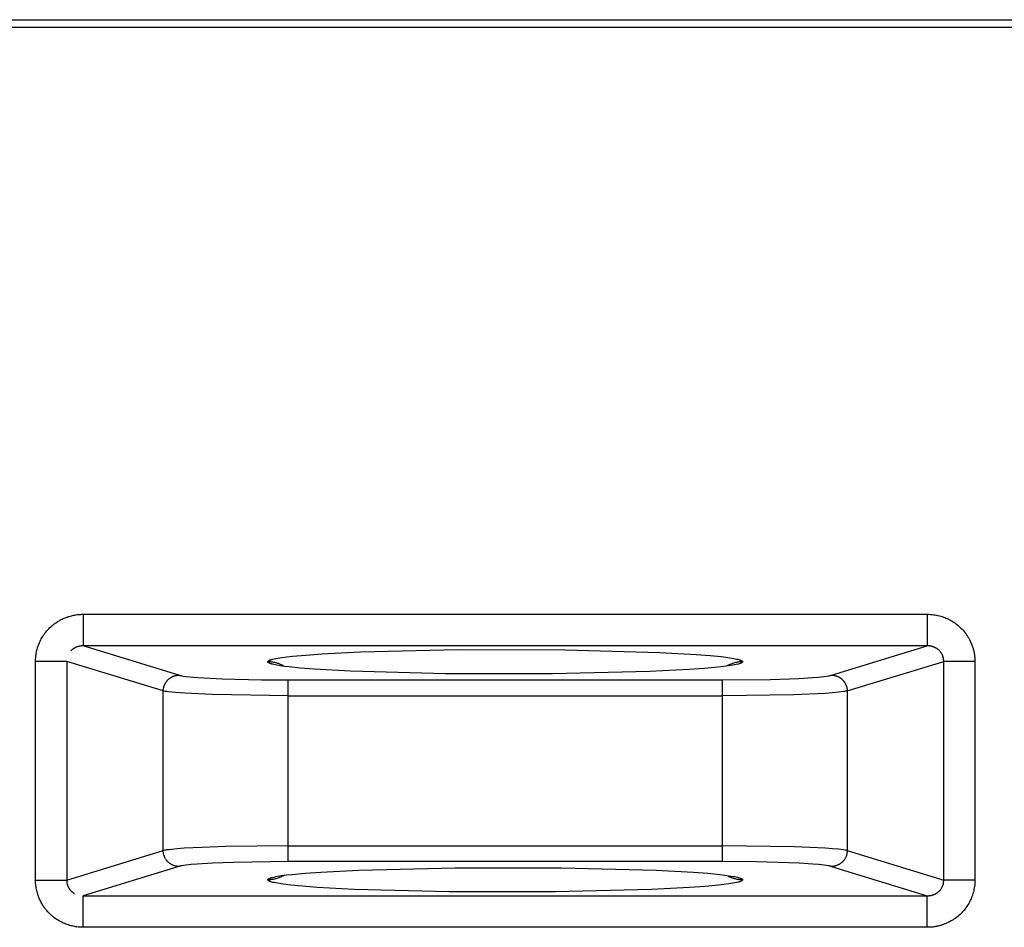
# Model space of a CAD drawing. Header units: millimetres. Extents: x -2637 to -1637, y 678 to 1678.
# Tile 291 of 348: x -2049 to -2018, y 1426 to 1455. Entities that reach past the tile are written whole.
import ezdxf

# ---------------------------------------------------------------- set-up
doc = ezdxf.new("R2010")
doc.units = ezdxf.units.MM
doc.layers.add('Make2D$B.SHOW mini', color=7, linetype='Continuous', true_color=0x000000)

msp = doc.modelspace()

# ---------------------------------------------------------------- linework, layer by layer
at = {"layer": 'Make2D$B.SHOW mini', "color": 18, "lineweight": -3, "true_color": 0x000000}
for points in [[(-2062.467, 1454.906), (-2004.967, 1454.906)], [(-2004.717, 1454.656), (-2062.717, 1454.656)], [(-2047.746, 1435.939), (-2047.716, 1435.954), (-2047.685, 1435.969), (-2047.653, 1435.983), (-2047.62, 1435.996), (-2047.589, 1436.008), (-2047.558, 1436.019), (-2047.526, 1436.03), (-2047.493, 1436.04), (-2047.46, 1436.05), (-2047.426, 1436.059), (-2047.392, 1436.067), (-2047.357, 1436.075), (-2047.321, 1436.081), (-2047.284, 1436.087), (-2047.247, 1436.093), (-2047.21, 1436.097), (-2047.171, 1436.1), (-2047.132, 1436.103), (-2047.093, 1436.104), (-2047.052, 1436.105)], [(-2047.052, 1436.105), (-2020.382, 1436.105)], [(-2047.052, 1436.105), (-2047.052, 1435.106)], [(-2020.382, 1436.105), (-2020.33, 1436.104), (-2020.28, 1436.102), (-2020.23, 1436.097), (-2020.181, 1436.092), (-2020.134, 1436.085), (-2020.087, 1436.076), (-2020.041, 1436.067), (-2019.996, 1436.056), (-2019.953, 1436.044), (-2019.91, 1436.031), (-2019.868, 1436.017), (-2019.828, 1436.002), (-2019.788, 1435.985), (-2019.748, 1435.968), (-2019.709, 1435.95), (-2019.671, 1435.93), (-2019.634, 1435.91), (-2019.596, 1435.888), (-2019.56, 1435.865), (-2019.523, 1435.841), (-2019.487, 1435.816), (-2019.452, 1435.79), (-2019.417, 1435.762), (-2019.382, 1435.732), (-2019.347, 1435.701), (-2019.313, 1435.669), (-2019.28, 1435.634), (-2019.247, 1435.599), (-2019.215, 1435.561), (-2019.184, 1435.522), (-2019.168, 1435.502), (-2019.153, 1435.482), (-2019.139, 1435.461), (-2019.124, 1435.439), (-2019.11, 1435.418), (-2019.096, 1435.395), (-2019.082, 1435.373), (-2019.069, 1435.35), (-2019.056, 1435.327), (-2019.043, 1435.303), (-2019.019, 1435.255), (-2019.008, 1435.23), (-2018.997, 1435.205), (-2018.986, 1435.18), (-2018.976, 1435.155), (-2018.966, 1435.13), (-2018.957, 1435.104), (-2018.948, 1435.078), (-2018.94, 1435.053), (-2018.932, 1435.026), (-2018.924, 1435), (-2018.917, 1434.974), (-2018.911, 1434.947), (-2018.905, 1434.921), (-2018.9, 1434.894), (-2018.895, 1434.867), (-2018.89, 1434.84), (-2018.886, 1434.813), (-2018.883, 1434.785), (-2018.88, 1434.758), (-2018.878, 1434.73), (-2018.876, 1434.702), (-2018.875, 1434.673), (-2018.874, 1434.645), (-2018.874, 1434.616)], [(-2020.382, 1436.105), (-2020.382, 1435.106)], [(-2048.561, 1434.616), (-2048.56, 1434.653), (-2048.559, 1434.689), (-2048.557, 1434.726), (-2048.554, 1434.761), (-2048.55, 1434.797), (-2048.545, 1434.832), (-2048.539, 1434.868), (-2048.533, 1434.903), (-2048.526, 1434.938), (-2048.517, 1434.972), (-2048.508, 1435.007), (-2048.498, 1435.042), (-2048.487, 1435.077), (-2048.475, 1435.112), (-2048.462, 1435.147), (-2048.448, 1435.182), (-2048.433, 1435.218), (-2048.417, 1435.253), (-2048.399, 1435.289), (-2048.38, 1435.324), (-2048.36, 1435.36), (-2048.338, 1435.396), (-2048.315, 1435.432), (-2048.291, 1435.468), (-2048.264, 1435.505), (-2048.236, 1435.541), (-2048.206, 1435.577), (-2048.174, 1435.613), (-2048.141, 1435.649), (-2048.105, 1435.684), (-2048.067, 1435.72), (-2048.047, 1435.737), (-2048.027, 1435.754), (-2048.006, 1435.771), (-2047.984, 1435.788), (-2047.962, 1435.805), (-2047.939, 1435.822), (-2047.916, 1435.838), (-2047.892, 1435.854), (-2047.868, 1435.87), (-2047.843, 1435.885), (-2047.819, 1435.899), (-2047.796, 1435.913), (-2047.771, 1435.926), (-2047.746, 1435.939)], [(-2047.31, 1435.048), (-2047.32, 1435.043), (-2047.33, 1435.037), (-2047.338, 1435.032), (-2047.347, 1435.027), (-2047.355, 1435.022), (-2047.363, 1435.017), (-2047.371, 1435.011), (-2047.379, 1435.006), (-2047.386, 1435), (-2047.394, 1434.994), (-2047.401, 1434.989), (-2047.407, 1434.983), (-2047.414, 1434.977), (-2047.421, 1434.972), (-2047.427, 1434.966), (-2047.433, 1434.96), (-2047.445, 1434.948)], [(-2047.052, 1435.106), (-2047.067, 1435.106), (-2047.08, 1435.106), (-2047.094, 1435.106), (-2047.108, 1435.105), (-2047.121, 1435.103), (-2047.134, 1435.102), (-2047.147, 1435.1), (-2047.159, 1435.098), (-2047.172, 1435.096), (-2047.184, 1435.093), (-2047.196, 1435.09), (-2047.207, 1435.087), (-2047.219, 1435.084), (-2047.23, 1435.081), (-2047.241, 1435.077), (-2047.252, 1435.073), (-2047.267, 1435.067), (-2047.282, 1435.061), (-2047.296, 1435.055), (-2047.31, 1435.048)], [(-2044.032, 1434.18), (-2047.052, 1435.106)], [(-2020.382, 1435.106), (-2047.052, 1435.106)], [(-2041.217, 1434.603), (-2041.217, 1434.604), (-2041.217, 1434.604), (-2041.217, 1434.605), (-2041.217, 1434.606), (-2041.217, 1434.607), (-2041.217, 1434.607), (-2041.217, 1434.608), (-2041.216, 1434.609), (-2041.216, 1434.61), (-2041.216, 1434.61), (-2041.216, 1434.611), (-2041.215, 1434.612), (-2041.215, 1434.612), (-2041.215, 1434.613), (-2041.214, 1434.614), (-2041.214, 1434.615), (-2041.214, 1434.615), (-2041.213, 1434.616), (-2041.213, 1434.617), (-2041.212, 1434.617), (-2041.212, 1434.618), (-2041.211, 1434.619), (-2041.211, 1434.62), (-2041.21, 1434.62), (-2041.209, 1434.621), (-2041.209, 1434.622), (-2041.208, 1434.623), (-2041.207, 1434.623), (-2041.206, 1434.625), (-2041.204, 1434.626), (-2041.203, 1434.628), (-2041.201, 1434.629), (-2041.199, 1434.63), (-2041.197, 1434.632), (-2041.195, 1434.633), (-2041.193, 1434.635), (-2041.191, 1434.636), (-2041.189, 1434.637), (-2041.184, 1434.64), (-2041.178, 1434.643), (-2041.173, 1434.646), (-2041.166, 1434.649), (-2041.16, 1434.652), (-2041.153, 1434.654), (-2041.146, 1434.657), (-2041.138, 1434.66), (-2041.122, 1434.666), (-2041.104, 1434.671), (-2041.084, 1434.677), (-2041.064, 1434.682), (-2041.017, 1434.693), (-2040.965, 1434.704), (-2040.907, 1434.715), (-2040.774, 1434.736), (-2040.618, 1434.757), (-2040.44, 1434.777), (-2040.019, 1434.816), (-2039.516, 1434.852), (-2038.292, 1434.914), (-2035.213, 1434.988), (-2031.829, 1434.983), (-2028.828, 1434.901), (-2027.679, 1434.836), (-2027.241, 1434.801), (-2026.891, 1434.766), (-2026.744, 1434.748), (-2026.614, 1434.729), (-2026.502, 1434.71), (-2026.452, 1434.701), (-2026.406, 1434.691), (-2026.369, 1434.682), (-2026.335, 1434.672), (-2026.32, 1434.668), (-2026.305, 1434.663), (-2026.292, 1434.658), (-2026.279, 1434.653), (-2026.273, 1434.651), (-2026.268, 1434.648), (-2026.263, 1434.646), (-2026.258, 1434.644), (-2026.253, 1434.641), (-2026.248, 1434.639), (-2026.244, 1434.636), (-2026.242, 1434.635), (-2026.24, 1434.634), (-2026.238, 1434.632), (-2026.237, 1434.631), (-2026.235, 1434.63), (-2026.233, 1434.629), (-2026.232, 1434.627), (-2026.23, 1434.626), (-2026.229, 1434.625), (-2026.228, 1434.624), (-2026.226, 1434.622), (-2026.225, 1434.621), (-2026.225, 1434.62), (-2026.224, 1434.62), (-2026.224, 1434.619), (-2026.223, 1434.618), (-2026.223, 1434.618), (-2026.222, 1434.617), (-2026.222, 1434.617), (-2026.221, 1434.616), (-2026.221, 1434.615), (-2026.221, 1434.615), (-2026.22, 1434.614), (-2026.22, 1434.613)], [(-2023.402, 1434.18), (-2020.382, 1435.106)], [(-2019.91, 1434.836), (-2019.918, 1434.85), (-2019.926, 1434.864), (-2019.934, 1434.878), (-2019.943, 1434.891), (-2019.948, 1434.898), (-2019.953, 1434.905), (-2019.958, 1434.911), (-2019.963, 1434.918), (-2019.969, 1434.924), (-2019.974, 1434.931), (-2019.985, 1434.943), (-2019.997, 1434.955), (-2020.008, 1434.966), (-2020.02, 1434.977), (-2020.032, 1434.987), (-2020.044, 1434.997), (-2020.056, 1435.006), (-2020.069, 1435.015), (-2020.081, 1435.023), (-2020.094, 1435.031), (-2020.107, 1435.038), (-2020.12, 1435.045), (-2020.133, 1435.052), (-2020.146, 1435.058), (-2020.16, 1435.064), (-2020.173, 1435.07), (-2020.187, 1435.075), (-2020.202, 1435.08), (-2020.216, 1435.084), (-2020.231, 1435.088), (-2020.247, 1435.092), (-2020.262, 1435.095), (-2020.278, 1435.098), (-2020.295, 1435.101), (-2020.312, 1435.103), (-2020.329, 1435.105), (-2020.346, 1435.106), (-2020.364, 1435.106), (-2020.382, 1435.106)], [(-2019.859, 1434.616), (-2019.859, 1434.626), (-2019.859, 1434.635), (-2019.86, 1434.644), (-2019.86, 1434.654), (-2019.861, 1434.663), (-2019.862, 1434.672), (-2019.863, 1434.681), (-2019.864, 1434.69), (-2019.865, 1434.7), (-2019.867, 1434.709), (-2019.869, 1434.718), (-2019.871, 1434.727), (-2019.873, 1434.736), (-2019.875, 1434.744), (-2019.877, 1434.753), (-2019.88, 1434.762), (-2019.883, 1434.772), (-2019.886, 1434.781), (-2019.89, 1434.79), (-2019.894, 1434.8), (-2019.898, 1434.809), (-2019.902, 1434.818), (-2019.906, 1434.827), (-2019.91, 1434.836)], [(-2048.561, 1427.696), (-2048.561, 1434.616)], [(-2047.575, 1434.616), (-2048.561, 1434.616)], [(-2047.575, 1434.616), (-2047.575, 1427.696)], [(-2044.525, 1433.681), (-2047.575, 1434.616)], [(-2026.257, 1434.563), (-2026.263, 1434.559), (-2026.27, 1434.556), (-2026.277, 1434.553), (-2026.285, 1434.55), (-2026.294, 1434.547), (-2026.303, 1434.544), (-2026.322, 1434.538), (-2026.343, 1434.531), (-2026.366, 1434.525), (-2026.417, 1434.513), (-2026.469, 1434.502), (-2026.527, 1434.491), (-2026.66, 1434.47), (-2026.816, 1434.449), (-2026.994, 1434.429), (-2027.416, 1434.39), (-2027.919, 1434.354), (-2029.142, 1434.292), (-2032.222, 1434.218), (-2035.606, 1434.223), (-2038.606, 1434.305), (-2039.756, 1434.37), (-2040.193, 1434.405), (-2040.543, 1434.44), (-2040.691, 1434.458), (-2040.82, 1434.477), (-2040.933, 1434.496), (-2040.983, 1434.505), (-2041.029, 1434.515), (-2041.07, 1434.526), (-2041.089, 1434.531), (-2041.107, 1434.536), (-2041.124, 1434.541), (-2041.139, 1434.547), (-2041.154, 1434.552), (-2041.16, 1434.555), (-2041.167, 1434.558), (-2041.173, 1434.56), (-2041.178, 1434.563), (-2041.183, 1434.566), (-2041.188, 1434.569), (-2041.191, 1434.57), (-2041.193, 1434.571), (-2041.195, 1434.573), (-2041.197, 1434.574), (-2041.199, 1434.576), (-2041.201, 1434.577), (-2041.202, 1434.578), (-2041.204, 1434.58), (-2041.206, 1434.581), (-2041.207, 1434.583), (-2041.208, 1434.583), (-2041.209, 1434.584), (-2041.209, 1434.585), (-2041.21, 1434.586), (-2041.21, 1434.586), (-2041.211, 1434.587), (-2041.212, 1434.588), (-2041.212, 1434.588), (-2041.213, 1434.589), (-2041.213, 1434.59), (-2041.214, 1434.591), (-2041.214, 1434.591), (-2041.214, 1434.592), (-2041.215, 1434.593), (-2041.215, 1434.594), (-2041.215, 1434.594), (-2041.216, 1434.595), (-2041.216, 1434.596), (-2041.216, 1434.596), (-2041.216, 1434.597), (-2041.217, 1434.598), (-2041.217, 1434.599), (-2041.217, 1434.599), (-2041.217, 1434.6), (-2041.217, 1434.6), (-2041.217, 1434.6), (-2041.217, 1434.601), (-2041.217, 1434.601), (-2041.217, 1434.602), (-2041.217, 1434.602), (-2041.217, 1434.602), (-2041.217, 1434.603), (-2041.217, 1434.603)], [(-2040.702, 1434.46), (-2040.731, 1434.477), (-2040.76, 1434.492), (-2040.789, 1434.507), (-2040.819, 1434.52), (-2040.849, 1434.533), (-2040.879, 1434.544), (-2040.909, 1434.554), (-2040.939, 1434.564), (-2040.97, 1434.572), (-2041, 1434.579), (-2041.03, 1434.585), (-2041.061, 1434.591), (-2041.091, 1434.595), (-2041.12, 1434.598), (-2041.15, 1434.601), (-2041.179, 1434.602)], [(-2026.217, 1434.603), (-2026.245, 1434.603), (-2026.272, 1434.601), (-2026.301, 1434.6), (-2026.329, 1434.597), (-2026.357, 1434.593), (-2026.386, 1434.589), (-2026.414, 1434.583), (-2026.443, 1434.577), (-2026.472, 1434.57), (-2026.501, 1434.562), (-2026.53, 1434.553), (-2026.559, 1434.543), (-2026.587, 1434.532), (-2026.616, 1434.52), (-2026.644, 1434.508), (-2026.672, 1434.494)], [(-2026.217, 1434.603), (-2026.217, 1434.602), (-2026.217, 1434.602), (-2026.217, 1434.601), (-2026.217, 1434.6), (-2026.218, 1434.6), (-2026.218, 1434.599), (-2026.218, 1434.599), (-2026.218, 1434.598), (-2026.218, 1434.597), (-2026.218, 1434.597), (-2026.218, 1434.596), (-2026.219, 1434.595), (-2026.219, 1434.595), (-2026.219, 1434.594), (-2026.219, 1434.593), (-2026.22, 1434.593), (-2026.22, 1434.592), (-2026.22, 1434.592), (-2026.221, 1434.591), (-2026.221, 1434.59), (-2026.222, 1434.59), (-2026.222, 1434.589), (-2026.222, 1434.588), (-2026.223, 1434.588), (-2026.223, 1434.587), (-2026.224, 1434.586), (-2026.224, 1434.586), (-2026.225, 1434.585), (-2026.226, 1434.584), (-2026.227, 1434.583), (-2026.228, 1434.581), (-2026.23, 1434.58), (-2026.231, 1434.579), (-2026.233, 1434.578), (-2026.234, 1434.576), (-2026.236, 1434.575), (-2026.238, 1434.574), (-2026.239, 1434.573), (-2026.241, 1434.571), (-2026.243, 1434.57), (-2026.247, 1434.568), (-2026.252, 1434.565), (-2026.257, 1434.563)], [(-2022.909, 1433.681), (-2019.859, 1434.616)], [(-2018.874, 1434.616), (-2019.859, 1434.616)], [(-2019.859, 1427.696), (-2019.859, 1434.616)], [(-2018.874, 1434.616), (-2018.874, 1427.696)], [(-2026.687, 1434.487), (-2026.695, 1434.483), (-2026.702, 1434.478), (-2026.711, 1434.474), (-2026.72, 1434.468)], [(-2044.525, 1433.681), (-2044.525, 1433.692), (-2044.525, 1433.703), (-2044.524, 1433.714), (-2044.523, 1433.726), (-2044.522, 1433.737), (-2044.52, 1433.749), (-2044.518, 1433.76), (-2044.516, 1433.772), (-2044.514, 1433.783), (-2044.511, 1433.795), (-2044.508, 1433.806), (-2044.505, 1433.818), (-2044.502, 1433.829), (-2044.498, 1433.841), (-2044.494, 1433.852), (-2044.489, 1433.864), (-2044.485, 1433.875), (-2044.48, 1433.887), (-2044.474, 1433.898), (-2044.469, 1433.909), (-2044.463, 1433.92), (-2044.457, 1433.931), (-2044.45, 1433.942), (-2044.443, 1433.953), (-2044.436, 1433.964), (-2044.429, 1433.974), (-2044.421, 1433.984), (-2044.413, 1433.994), (-2044.405, 1434.004), (-2044.397, 1434.014), (-2044.388, 1434.023), (-2044.379, 1434.033), (-2044.37, 1434.042), (-2044.361, 1434.05), (-2044.351, 1434.059), (-2044.342, 1434.067), (-2044.332, 1434.075), (-2044.322, 1434.083), (-2044.311, 1434.09), (-2044.301, 1434.097), (-2044.29, 1434.104), (-2044.28, 1434.111), (-2044.269, 1434.117), (-2044.258, 1434.123), (-2044.247, 1434.129), (-2044.235, 1434.134), (-2044.224, 1434.139), (-2044.213, 1434.144), (-2044.202, 1434.149), (-2044.19, 1434.153), (-2044.179, 1434.157), (-2044.167, 1434.16), (-2044.156, 1434.163), (-2044.144, 1434.166), (-2044.133, 1434.169), (-2044.122, 1434.171), (-2044.11, 1434.173), (-2044.099, 1434.175), (-2044.088, 1434.177), (-2044.076, 1434.178), (-2044.065, 1434.179), (-2044.054, 1434.18), (-2044.043, 1434.18), (-2044.032, 1434.18)], [(-2044.032, 1434.18), (-2044.019, 1434.177), (-2044.004, 1434.173), (-2043.988, 1434.169), (-2043.971, 1434.165), (-2043.933, 1434.158), (-2043.891, 1434.151), (-2043.796, 1434.139), (-2043.689, 1434.127), (-2043.433, 1434.105), (-2042.668, 1434.064), (-2041.416, 1434.033), (-2040.582, 1434.028)], [(-2040.582, 1434.028), (-2026.852, 1434.028)], [(-2040.582, 1433.529), (-2040.582, 1434.028)], [(-2027.11, 1434.047), (-2027.116, 1434.034)], [(-2026.852, 1434.028), (-2025.338, 1434.046), (-2024.438, 1434.079), (-2024.009, 1434.104), (-2023.814, 1434.12), (-2023.643, 1434.138), (-2023.568, 1434.148), (-2023.502, 1434.158), (-2023.473, 1434.163), (-2023.447, 1434.169), (-2023.423, 1434.175), (-2023.412, 1434.177), (-2023.402, 1434.18)], [(-2026.852, 1433.529), (-2026.852, 1434.028)], [(-2023.402, 1434.18), (-2023.391, 1434.18), (-2023.38, 1434.18), (-2023.369, 1434.179), (-2023.358, 1434.178), (-2023.347, 1434.177), (-2023.336, 1434.175), (-2023.324, 1434.173), (-2023.313, 1434.171), (-2023.301, 1434.169), (-2023.29, 1434.166), (-2023.279, 1434.163), (-2023.267, 1434.16), (-2023.256, 1434.157), (-2023.244, 1434.153), (-2023.233, 1434.149), (-2023.222, 1434.144), (-2023.21, 1434.139), (-2023.199, 1434.134), (-2023.188, 1434.129), (-2023.177, 1434.123), (-2023.166, 1434.117), (-2023.155, 1434.111), (-2023.144, 1434.104), (-2023.134, 1434.097), (-2023.123, 1434.09), (-2023.113, 1434.083), (-2023.103, 1434.075), (-2023.093, 1434.067), (-2023.083, 1434.059), (-2023.074, 1434.05), (-2023.064, 1434.042), (-2023.055, 1434.033), (-2023.046, 1434.023), (-2023.038, 1434.014), (-2023.029, 1434.004), (-2023.021, 1433.994), (-2023.013, 1433.984), (-2023.006, 1433.974), (-2022.998, 1433.964), (-2022.991, 1433.953), (-2022.984, 1433.942), (-2022.978, 1433.931), (-2022.972, 1433.92), (-2022.966, 1433.909), (-2022.96, 1433.898), (-2022.955, 1433.887), (-2022.95, 1433.875), (-2022.945, 1433.864), (-2022.941, 1433.852), (-2022.937, 1433.841), (-2022.933, 1433.829), (-2022.929, 1433.818), (-2022.926, 1433.806), (-2022.923, 1433.795), (-2022.921, 1433.783), (-2022.918, 1433.772), (-2022.916, 1433.76), (-2022.914, 1433.749), (-2022.913, 1433.737), (-2022.912, 1433.726), (-2022.911, 1433.714), (-2022.91, 1433.703), (-2022.909, 1433.692), (-2022.909, 1433.681)], [(-2044.525, 1428.631), (-2044.525, 1433.681)], [(-2040.582, 1433.529), (-2042.966, 1433.565), (-2043.841, 1433.606), (-2044.133, 1433.627), (-2044.255, 1433.639), (-2044.364, 1433.652), (-2044.412, 1433.659), (-2044.455, 1433.666), (-2044.493, 1433.673), (-2044.51, 1433.677), (-2044.525, 1433.681)], [(-2022.909, 1433.681), (-2022.921, 1433.678), (-2022.933, 1433.675), (-2022.96, 1433.67), (-2022.99, 1433.664), (-2023.023, 1433.659), (-2023.099, 1433.649), (-2023.185, 1433.639), (-2023.381, 1433.621), (-2023.602, 1433.605), (-2024.607, 1433.56), (-2026.852, 1433.529)], [(-2022.909, 1433.681), (-2022.909, 1428.631)], [(-2040.582, 1433.529), (-2026.852, 1433.529)], [(-2040.582, 1428.783), (-2040.582, 1433.529)], [(-2026.852, 1428.783), (-2026.852, 1433.529)], [(-2047.575, 1427.696), (-2044.525, 1428.631)], [(-2040.582, 1428.783), (-2042.544, 1428.76), (-2043.309, 1428.734), (-2043.863, 1428.705), (-2044.08, 1428.689), (-2044.264, 1428.672), (-2044.345, 1428.662), (-2044.416, 1428.652), (-2044.448, 1428.647), (-2044.477, 1428.642), (-2044.503, 1428.636), (-2044.514, 1428.634), (-2044.525, 1428.631)], [(-2044.47, 1428.405), (-2044.477, 1428.419), (-2044.483, 1428.433), (-2044.489, 1428.447), (-2044.494, 1428.461), (-2044.499, 1428.476), (-2044.504, 1428.49), (-2044.508, 1428.504), (-2044.512, 1428.519), (-2044.515, 1428.533), (-2044.518, 1428.547), (-2044.52, 1428.561), (-2044.522, 1428.576), (-2044.523, 1428.59), (-2044.524, 1428.603), (-2044.525, 1428.617), (-2044.525, 1428.631)], [(-2040.582, 1428.783), (-2026.852, 1428.783)], [(-2040.582, 1428.284), (-2040.582, 1428.783)], [(-2022.909, 1428.631), (-2022.92, 1428.634), (-2022.932, 1428.637), (-2022.959, 1428.642), (-2022.989, 1428.648), (-2023.022, 1428.653), (-2023.096, 1428.663), (-2023.18, 1428.673), (-2023.373, 1428.691), (-2023.592, 1428.706), (-2024.588, 1428.751), (-2026.852, 1428.783)], [(-2026.852, 1428.284), (-2026.852, 1428.783)], [(-2022.909, 1428.631), (-2022.91, 1428.616), (-2022.91, 1428.6), (-2022.912, 1428.584), (-2022.914, 1428.568), (-2022.916, 1428.552), (-2022.919, 1428.536), (-2022.923, 1428.52), (-2022.927, 1428.504), (-2022.931, 1428.488), (-2022.936, 1428.472), (-2022.942, 1428.456), (-2022.949, 1428.44), (-2022.955, 1428.424), (-2022.963, 1428.408), (-2022.971, 1428.393), (-2022.98, 1428.377), (-2022.984, 1428.37), (-2022.989, 1428.362), (-2022.994, 1428.355), (-2022.999, 1428.347), (-2023.004, 1428.34), (-2023.009, 1428.333), (-2023.015, 1428.326), (-2023.02, 1428.319), (-2023.026, 1428.312), (-2023.032, 1428.305), (-2023.037, 1428.298), (-2023.043, 1428.292), (-2023.05, 1428.285), (-2023.056, 1428.279), (-2023.062, 1428.272), (-2023.069, 1428.266), (-2023.075, 1428.26), (-2023.082, 1428.254), (-2023.089, 1428.248), (-2023.095, 1428.243), (-2023.102, 1428.237), (-2023.109, 1428.232), (-2023.117, 1428.227), (-2023.124, 1428.221), (-2023.131, 1428.216), (-2023.138, 1428.211), (-2023.146, 1428.207), (-2023.153, 1428.202), (-2023.161, 1428.198), (-2023.168, 1428.193), (-2023.176, 1428.189), (-2023.184, 1428.185)], [(-2022.909, 1428.631), (-2019.859, 1427.696)], [(-2044.032, 1428.132), (-2044.047, 1428.132), (-2044.063, 1428.133), (-2044.078, 1428.134), (-2044.094, 1428.136), (-2044.109, 1428.138), (-2044.125, 1428.141), (-2044.141, 1428.145), (-2044.157, 1428.149), (-2044.172, 1428.153), (-2044.188, 1428.159), (-2044.204, 1428.164), (-2044.219, 1428.171), (-2044.235, 1428.178), (-2044.25, 1428.185), (-2044.266, 1428.193), (-2044.281, 1428.202), (-2044.288, 1428.206), (-2044.295, 1428.211), (-2044.303, 1428.216), (-2044.31, 1428.221), (-2044.317, 1428.226), (-2044.324, 1428.231), (-2044.331, 1428.236), (-2044.338, 1428.242), (-2044.345, 1428.247), (-2044.351, 1428.253), (-2044.358, 1428.259), (-2044.365, 1428.265), (-2044.371, 1428.271), (-2044.377, 1428.277), (-2044.384, 1428.284), (-2044.39, 1428.29), (-2044.396, 1428.297), (-2044.401, 1428.303), (-2044.407, 1428.31), (-2044.413, 1428.317), (-2044.418, 1428.324), (-2044.424, 1428.331), (-2044.434, 1428.345), (-2044.444, 1428.36), (-2044.453, 1428.375), (-2044.462, 1428.39), (-2044.47, 1428.405)], [(-2044.032, 1428.132), (-2047.052, 1427.206)], [(-2040.582, 1428.284), (-2042.299, 1428.261), (-2042.969, 1428.235), (-2043.453, 1428.206), (-2043.643, 1428.19), (-2043.804, 1428.172), (-2043.874, 1428.163), (-2043.937, 1428.153), (-2043.965, 1428.148), (-2043.99, 1428.143), (-2044.013, 1428.137), (-2044.023, 1428.134), (-2044.032, 1428.132)], [(-2041.178, 1427.749), (-2041.172, 1427.752), (-2041.165, 1427.756), (-2041.158, 1427.759), (-2041.15, 1427.762), (-2041.142, 1427.765), (-2041.133, 1427.768), (-2041.114, 1427.774), (-2041.094, 1427.78), (-2041.071, 1427.786), (-2041.021, 1427.798), (-2040.97, 1427.809), (-2040.913, 1427.82), (-2040.783, 1427.841), (-2040.63, 1427.862), (-2040.455, 1427.882), (-2040.04, 1427.92), (-2039.546, 1427.956), (-2038.342, 1428.018), (-2035.304, 1428.093), (-2031.949, 1428.091), (-2028.946, 1428.012), (-2027.771, 1427.949), (-2027.313, 1427.914), (-2026.939, 1427.877), (-2026.78, 1427.858), (-2026.639, 1427.839), (-2026.518, 1427.819), (-2026.464, 1427.809), (-2026.415, 1427.799), (-2026.375, 1427.789), (-2026.34, 1427.78), (-2026.323, 1427.775), (-2026.308, 1427.77), (-2026.294, 1427.765), (-2026.281, 1427.76), (-2026.275, 1427.758), (-2026.269, 1427.755), (-2026.264, 1427.753), (-2026.259, 1427.75), (-2026.254, 1427.748), (-2026.249, 1427.745), (-2026.245, 1427.743), (-2026.243, 1427.741), (-2026.241, 1427.74), (-2026.239, 1427.739), (-2026.237, 1427.738), (-2026.235, 1427.736), (-2026.234, 1427.735), (-2026.232, 1427.734), (-2026.231, 1427.732), (-2026.229, 1427.731), (-2026.228, 1427.73), (-2026.227, 1427.729), (-2026.225, 1427.727), (-2026.225, 1427.727), (-2026.224, 1427.726), (-2026.224, 1427.725), (-2026.223, 1427.725), (-2026.223, 1427.724), (-2026.222, 1427.723), (-2026.222, 1427.723), (-2026.221, 1427.722), (-2026.221, 1427.721), (-2026.221, 1427.721), (-2026.22, 1427.72), (-2026.22, 1427.72)], [(-2026.852, 1428.284), (-2040.582, 1428.284)], [(-2023.402, 1428.132), (-2023.412, 1428.135), (-2023.423, 1428.137), (-2023.446, 1428.143), (-2023.472, 1428.148), (-2023.501, 1428.154), (-2023.566, 1428.164), (-2023.639, 1428.174), (-2023.808, 1428.191), (-2024, 1428.207), (-2024.424, 1428.233), (-2025.778, 1428.275), (-2026.852, 1428.284)], [(-2023.184, 1428.185), (-2023.197, 1428.179), (-2023.211, 1428.172), (-2023.225, 1428.167), (-2023.238, 1428.161), (-2023.252, 1428.157), (-2023.266, 1428.152), (-2023.28, 1428.148), (-2023.294, 1428.145), (-2023.307, 1428.142), (-2023.321, 1428.139), (-2023.335, 1428.137), (-2023.349, 1428.135), (-2023.362, 1428.134), (-2023.376, 1428.133), (-2023.389, 1428.132), (-2023.402, 1428.132)], [(-2023.402, 1428.132), (-2020.382, 1427.206)], [(-2048.561, 1427.696), (-2047.575, 1427.696)], [(-2047.052, 1426.207), (-2047.093, 1426.208), (-2047.134, 1426.209), (-2047.174, 1426.212), (-2047.214, 1426.216), (-2047.254, 1426.22), (-2047.293, 1426.226), (-2047.331, 1426.233), (-2047.37, 1426.24), (-2047.408, 1426.249), (-2047.446, 1426.258), (-2047.485, 1426.269), (-2047.523, 1426.281), (-2047.561, 1426.294), (-2047.6, 1426.308), (-2047.638, 1426.323), (-2047.676, 1426.34), (-2047.715, 1426.358), (-2047.754, 1426.377), (-2047.793, 1426.398), (-2047.832, 1426.42), (-2047.871, 1426.444), (-2047.911, 1426.47), (-2047.95, 1426.498), (-2047.99, 1426.528), (-2048.029, 1426.56), (-2048.049, 1426.577), (-2048.069, 1426.594), (-2048.089, 1426.612), (-2048.108, 1426.631), (-2048.128, 1426.65), (-2048.147, 1426.67), (-2048.167, 1426.691), (-2048.186, 1426.712), (-2048.205, 1426.734), (-2048.224, 1426.756), (-2048.243, 1426.78), (-2048.261, 1426.804), (-2048.28, 1426.828), (-2048.298, 1426.854), (-2048.315, 1426.88), (-2048.333, 1426.907), (-2048.35, 1426.934), (-2048.366, 1426.963), (-2048.383, 1426.992), (-2048.398, 1427.022), (-2048.414, 1427.053), (-2048.428, 1427.084), (-2048.443, 1427.117), (-2048.456, 1427.15), (-2048.469, 1427.184), (-2048.482, 1427.218), (-2048.493, 1427.254), (-2048.504, 1427.29), (-2048.514, 1427.327), (-2048.523, 1427.365), (-2048.532, 1427.404), (-2048.539, 1427.443), (-2048.546, 1427.483), (-2048.551, 1427.524), (-2048.555, 1427.566), (-2048.558, 1427.608), (-2048.56, 1427.652), (-2048.561, 1427.696)], [(-2047.575, 1427.696), (-2047.575, 1427.681), (-2047.575, 1427.667), (-2047.574, 1427.653), (-2047.573, 1427.639), (-2047.571, 1427.625), (-2047.569, 1427.611), (-2047.567, 1427.598), (-2047.564, 1427.585), (-2047.561, 1427.573), (-2047.557, 1427.56), (-2047.554, 1427.548), (-2047.55, 1427.536), (-2047.546, 1427.525), (-2047.541, 1427.513), (-2047.537, 1427.502), (-2047.532, 1427.492), (-2047.528, 1427.484), (-2047.525, 1427.476)], [(-2040.763, 1427.818), (-2040.791, 1427.804), (-2040.819, 1427.792), (-2040.847, 1427.78), (-2040.876, 1427.769), (-2040.905, 1427.759), (-2040.934, 1427.75), (-2040.962, 1427.742), (-2040.991, 1427.735), (-2041.02, 1427.729), (-2041.049, 1427.723), (-2041.077, 1427.719), (-2041.106, 1427.715), (-2041.134, 1427.713), (-2041.162, 1427.711), (-2041.19, 1427.709), (-2041.217, 1427.709)], [(-2041.217, 1427.709), (-2041.217, 1427.71), (-2041.217, 1427.71), (-2041.217, 1427.711), (-2041.217, 1427.712), (-2041.217, 1427.712), (-2041.217, 1427.713), (-2041.217, 1427.714), (-2041.217, 1427.714), (-2041.216, 1427.715), (-2041.216, 1427.715), (-2041.216, 1427.716), (-2041.216, 1427.717), (-2041.216, 1427.717), (-2041.215, 1427.718), (-2041.215, 1427.719), (-2041.215, 1427.719), (-2041.214, 1427.72), (-2041.214, 1427.72), (-2041.214, 1427.721), (-2041.213, 1427.722), (-2041.213, 1427.722), (-2041.213, 1427.723), (-2041.212, 1427.724), (-2041.212, 1427.724), (-2041.211, 1427.725), (-2041.211, 1427.726), (-2041.21, 1427.726), (-2041.21, 1427.727), (-2041.209, 1427.728), (-2041.207, 1427.729), (-2041.206, 1427.731), (-2041.205, 1427.732), (-2041.203, 1427.733), (-2041.202, 1427.734), (-2041.2, 1427.736), (-2041.199, 1427.737), (-2041.197, 1427.738), (-2041.195, 1427.739), (-2041.193, 1427.741), (-2041.191, 1427.742), (-2041.187, 1427.744), (-2041.183, 1427.747), (-2041.178, 1427.749)], [(-2026.217, 1427.709), (-2026.217, 1427.708), (-2026.217, 1427.708), (-2026.217, 1427.707), (-2026.217, 1427.706), (-2026.218, 1427.705), (-2026.218, 1427.705), (-2026.218, 1427.704), (-2026.218, 1427.703), (-2026.218, 1427.703), (-2026.219, 1427.702), (-2026.219, 1427.701), (-2026.219, 1427.7), (-2026.219, 1427.7), (-2026.22, 1427.699), (-2026.22, 1427.698), (-2026.22, 1427.698), (-2026.221, 1427.697), (-2026.221, 1427.696), (-2026.222, 1427.695), (-2026.222, 1427.695), (-2026.223, 1427.694), (-2026.223, 1427.693), (-2026.224, 1427.693), (-2026.224, 1427.692), (-2026.225, 1427.691), (-2026.226, 1427.69), (-2026.226, 1427.69), (-2026.227, 1427.689), (-2026.228, 1427.688), (-2026.23, 1427.686), (-2026.231, 1427.685), (-2026.233, 1427.683), (-2026.235, 1427.682), (-2026.237, 1427.681), (-2026.239, 1427.679), (-2026.241, 1427.678), (-2026.243, 1427.676), (-2026.245, 1427.675), (-2026.248, 1427.673), (-2026.25, 1427.672), (-2026.256, 1427.669), (-2026.261, 1427.666), (-2026.267, 1427.664), (-2026.273, 1427.661), (-2026.28, 1427.658), (-2026.287, 1427.655), (-2026.295, 1427.653), (-2026.311, 1427.647), (-2026.328, 1427.642), (-2026.348, 1427.636), (-2026.368, 1427.631), (-2026.413, 1427.62), (-2026.465, 1427.609), (-2026.521, 1427.598), (-2026.652, 1427.577), (-2026.805, 1427.557), (-2026.98, 1427.536), (-2027.394, 1427.498), (-2027.889, 1427.462), (-2029.093, 1427.4), (-2032.13, 1427.325), (-2035.485, 1427.327), (-2038.488, 1427.406), (-2039.664, 1427.47), (-2040.122, 1427.504), (-2040.496, 1427.541), (-2040.655, 1427.56), (-2040.795, 1427.579), (-2040.917, 1427.599), (-2040.971, 1427.609), (-2041.02, 1427.619), (-2041.059, 1427.629), (-2041.095, 1427.638), (-2041.111, 1427.643), (-2041.126, 1427.648), (-2041.14, 1427.653), (-2041.153, 1427.658), (-2041.159, 1427.66), (-2041.165, 1427.663), (-2041.171, 1427.665), (-2041.176, 1427.668), (-2041.181, 1427.67), (-2041.185, 1427.673), (-2041.19, 1427.675), (-2041.192, 1427.677), (-2041.194, 1427.678), (-2041.196, 1427.679), (-2041.197, 1427.68), (-2041.199, 1427.682), (-2041.201, 1427.683), (-2041.202, 1427.684), (-2041.204, 1427.686), (-2041.205, 1427.687), (-2041.207, 1427.688), (-2041.208, 1427.689), (-2041.209, 1427.691), (-2041.21, 1427.691), (-2041.21, 1427.692), (-2041.211, 1427.693), (-2041.211, 1427.693), (-2041.212, 1427.694), (-2041.212, 1427.695), (-2041.213, 1427.695), (-2041.213, 1427.696), (-2041.214, 1427.697), (-2041.214, 1427.697), (-2041.214, 1427.698), (-2041.215, 1427.699)], [(-2040.746, 1427.826), (-2040.74, 1427.83), (-2040.733, 1427.834), (-2040.725, 1427.838), (-2040.718, 1427.842), (-2040.701, 1427.853), (-2040.684, 1427.865)], [(-2026.217, 1427.709), (-2026.245, 1427.709), (-2026.273, 1427.711), (-2026.301, 1427.713), (-2026.33, 1427.715), (-2026.359, 1427.719), (-2026.387, 1427.724), (-2026.416, 1427.729), (-2026.446, 1427.735), (-2026.475, 1427.743), (-2026.504, 1427.751), (-2026.533, 1427.76), (-2026.562, 1427.77), (-2026.591, 1427.781), (-2026.619, 1427.793), (-2026.648, 1427.806), (-2026.676, 1427.82)], [(-2026.22, 1427.72), (-2026.22, 1427.719), (-2026.219, 1427.718), (-2026.219, 1427.718), (-2026.219, 1427.717), (-2026.219, 1427.716), (-2026.218, 1427.716), (-2026.218, 1427.715), (-2026.218, 1427.714), (-2026.218, 1427.714), (-2026.218, 1427.713), (-2026.218, 1427.712), (-2026.217, 1427.712), (-2026.217, 1427.711), (-2026.217, 1427.71), (-2026.217, 1427.71), (-2026.217, 1427.709)], [(-2018.874, 1427.696), (-2018.875, 1427.645), (-2018.877, 1427.595), (-2018.881, 1427.546), (-2018.887, 1427.498), (-2018.894, 1427.451), (-2018.903, 1427.405), (-2018.912, 1427.361), (-2018.923, 1427.317), (-2018.935, 1427.274), (-2018.948, 1427.232), (-2018.962, 1427.191), (-2018.977, 1427.151), (-2018.994, 1427.112), (-2019.011, 1427.074), (-2019.029, 1427.036), (-2019.049, 1426.998), (-2019.069, 1426.962), (-2019.09, 1426.925), (-2019.113, 1426.889), (-2019.137, 1426.854), (-2019.162, 1426.819), (-2019.188, 1426.784), (-2019.216, 1426.749), (-2019.246, 1426.715), (-2019.276, 1426.682), (-2019.309, 1426.648), (-2019.342, 1426.616), (-2019.378, 1426.583), (-2019.415, 1426.552), (-2019.453, 1426.521), (-2019.494, 1426.491), (-2019.536, 1426.462), (-2019.557, 1426.448), (-2019.579, 1426.434), (-2019.625, 1426.408), (-2019.672, 1426.382), (-2019.72, 1426.358), (-2019.769, 1426.335), (-2019.795, 1426.324), (-2019.82, 1426.314), (-2019.846, 1426.304), (-2019.872, 1426.294), (-2019.898, 1426.285), (-2019.925, 1426.277), (-2019.952, 1426.268), (-2019.979, 1426.261), (-2020.006, 1426.254), (-2020.033, 1426.247), (-2020.061, 1426.241), (-2020.089, 1426.235), (-2020.117, 1426.23), (-2020.145, 1426.225), (-2020.174, 1426.221), (-2020.203, 1426.217), (-2020.232, 1426.214), (-2020.261, 1426.212), (-2020.291, 1426.21), (-2020.321, 1426.208), (-2020.351, 1426.207), (-2020.382, 1426.207)], [(-2020.382, 1427.206), (-2020.371, 1427.206), (-2020.361, 1427.206), (-2020.35, 1427.206), (-2020.34, 1427.207), (-2020.33, 1427.207), (-2020.32, 1427.208), (-2020.309, 1427.209), (-2020.299, 1427.21), (-2020.289, 1427.212), (-2020.279, 1427.213), (-2020.269, 1427.215), (-2020.26, 1427.217), (-2020.25, 1427.219), (-2020.24, 1427.221), (-2020.231, 1427.224), (-2020.221, 1427.226), (-2020.212, 1427.229), (-2020.203, 1427.232), (-2020.194, 1427.235), (-2020.185, 1427.238), (-2020.176, 1427.242), (-2020.167, 1427.245), (-2020.15, 1427.252), (-2020.133, 1427.26), (-2020.116, 1427.268), (-2020.101, 1427.277), (-2020.093, 1427.282), (-2020.085, 1427.286), (-2020.078, 1427.291), (-2020.071, 1427.296), (-2020.057, 1427.306), (-2020.043, 1427.316), (-2020.031, 1427.326), (-2020.018, 1427.337), (-2020.007, 1427.347), (-2019.995, 1427.358), (-2019.985, 1427.369), (-2019.975, 1427.381), (-2019.965, 1427.392), (-2019.956, 1427.404), (-2019.947, 1427.415), (-2019.939, 1427.427), (-2019.931, 1427.439), (-2019.924, 1427.451), (-2019.917, 1427.463), (-2019.91, 1427.476), (-2019.904, 1427.488), (-2019.898, 1427.501), (-2019.893, 1427.514), (-2019.888, 1427.527), (-2019.883, 1427.541), (-2019.879, 1427.555), (-2019.875, 1427.569), (-2019.871, 1427.584), (-2019.868, 1427.599), (-2019.865, 1427.614), (-2019.863, 1427.63), (-2019.861, 1427.646), (-2019.86, 1427.662), (-2019.86, 1427.671), (-2019.859, 1427.679), (-2019.859, 1427.687), (-2019.859, 1427.696)], [(-2018.874, 1427.696), (-2019.859, 1427.696)], [(-2047.525, 1427.476), (-2047.52, 1427.468), (-2047.516, 1427.46), (-2047.511, 1427.452), (-2047.507, 1427.444), (-2047.502, 1427.437), (-2047.497, 1427.429), (-2047.492, 1427.422), (-2047.487, 1427.415), (-2047.481, 1427.407), (-2047.475, 1427.399), (-2047.468, 1427.391), (-2047.462, 1427.383), (-2047.455, 1427.376), (-2047.449, 1427.368), (-2047.442, 1427.361), (-2047.435, 1427.355), (-2047.429, 1427.348), (-2047.422, 1427.342), (-2047.415, 1427.336), (-2047.408, 1427.33), (-2047.401, 1427.324), (-2047.395, 1427.318), (-2047.381, 1427.308), (-2047.367, 1427.298), (-2047.353, 1427.289), (-2047.34, 1427.28), (-2047.326, 1427.273)], [(-2047.052, 1426.207), (-2047.052, 1427.206)], [(-2047.052, 1427.206), (-2020.382, 1427.206)], [(-2020.382, 1426.207), (-2020.382, 1427.206)], [(-2020.382, 1426.207), (-2047.052, 1426.207)]]:
    msp.add_lwpolyline(points, dxfattribs=at)

doc.saveas('drawing.dxf')
